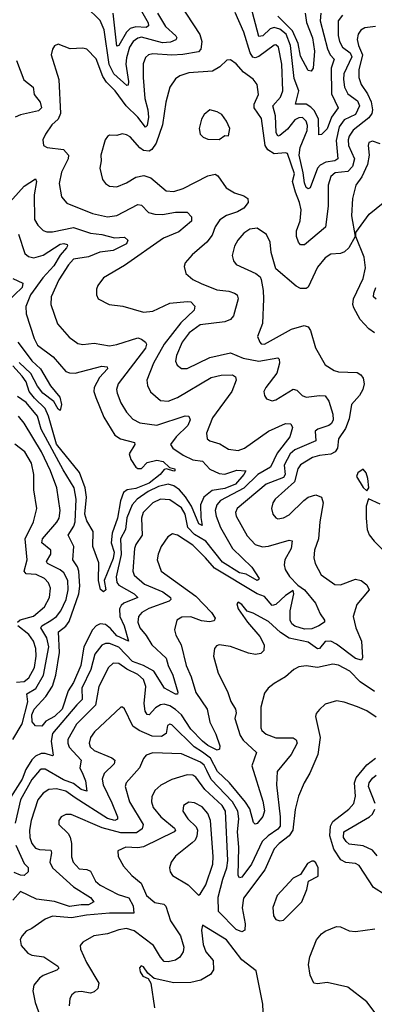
# Model space of a CAD drawing. Extents: x 1443846 to 1577407, y 839182 to 927291.
# Tile 522 of 535: x 1558671 to 1560544, y 908194 to 913401. Entities that reach past the tile are written whole.
import ezdxf

# ---------------------------------------------------------------- set-up
doc = ezdxf.new("R2010")
doc.units = 0

msp = doc.modelspace()

# ---------------------------------------------------------------- linework, layer by layer
at = {"layer": '0CON20XD'}
for points in [[(1559515, 913486.7), (1559623.2, 913323.2), (1559632.9, 913285), (1559628.8, 913245), (1559615, 913231.2), (1559533.3, 913216.7), (1559475, 913214), (1559375, 913220.5), (1559350.8, 913215), (1559335, 913201.9), (1559323, 913167), (1559323.3, 913095), (1559331.9, 912985), (1559348.3, 912925), (1559352.2, 912885), (1559345, 912840.6), (1559335, 912832.7), (1559294.8, 912885), (1559233.2, 912945), (1559176, 913025), (1559129.9, 913069.9), (1559110.6, 913100.6), (1559075, 913194.3), (1559026, 913245), (1559005, 913250), (1558937, 913247), (1558875, 913271.2), (1558855, 913262.5), (1558843.8, 913245), (1558838, 913215), (1558877.3, 913085), (1558886.1, 912905), (1558874.7, 912875.3), (1558841.4, 912845), (1558807.5, 912795), (1558794.2, 912765), (1558796, 912736), (1558815.7, 912725.7), (1558903.3, 912715), (1558928.1, 912685), (1558926.4, 912665), (1558892.7, 912595), (1558879.4, 912535), (1558891.1, 912465), (1558919.8, 912429.8), (1559055, 912376.1), (1559135, 912358), (1559185, 912365.3), (1559295, 912423.9), (1559315, 912420), (1559352, 912382), (1559385, 912372.5), (1559425, 912370.5), (1559495, 912383), (1559555, 912382.2), (1559578.2, 912358.2), (1559578.5, 912335), (1559511.6, 912278.4), (1559431.2, 912245), (1559225, 912100.5), (1559114, 912035), (1559084, 911995), (1559076, 911975), (1559076, 911945), (1559086.2, 911925), (1559144.5, 911894.5), (1559215.5, 911885.5), (1559325, 911854.6), (1559375, 911860), (1559465, 911902.4), (1559555, 911911.1), (1559575, 911908), (1559596.1, 911886.1), (1559593.1, 911865), (1559521.8, 911798.2), (1559433.5, 911685), (1559377.5, 911585), (1559342.2, 911495), (1559345.9, 911465.9), (1559362.4, 911432.4), (1559415, 911387.1), (1559455, 911383.9), (1559505, 911402.2), (1559682.2, 911507.8), (1559735, 911521.2), (1559795, 911521.9), (1559811.4, 911511.4), (1559814.4, 911495), (1559791.3, 911435), (1559690.3, 911295), (1559658.5, 911215), (1559660.6, 911185), (1559675, 911173.6), (1559728.6, 911158.6), (1559775, 911130), (1559825, 911122.1), (1559859.4, 911135), (1559985, 911224.7), (1560075.5, 911265.5), (1560102.9, 911262.9), (1560112.9, 911245), (1560098.4, 911195), (1560030.9, 911109.1), (1559995.8, 911035), (1559929.6, 910995), (1559855.9, 910924.1), (1559731.7, 910858.3), (1559712.1, 910835), (1559703.8, 910805), (1559708.4, 910775), (1559732, 910715), (1559794.7, 910605), (1559897.8, 910505), (1559935.6, 910445), (1559931.7, 910438.3), (1559925, 910435.6), (1559868.2, 910468.2), (1559831.5, 910475), (1559742.2, 910532.2), (1559655, 910643.7), (1559595, 910679), (1559559.1, 910715), (1559545.4, 910785), (1559525, 910819.5), (1559465, 910862.2), (1559415, 910865.2), (1559375, 910845.3), (1559323.6, 910795), (1559315.3, 910765), (1559318.8, 910675), (1559284, 910626), (1559278.4, 910605), (1559268.6, 910485), (1559275, 910463.6), (1559330, 910415), (1559426.4, 910375), (1559467.5, 910345), (1559470, 910335), (1559461.4, 910325), (1559353.7, 910286.3), (1559316.5, 910265), (1559299.2, 910245), (1559295.9, 910215), (1559305.9, 910185), (1559338.7, 910145), (1559368.4, 910095), (1559444.4, 910025), (1559456.3, 909985), (1559480.8, 909935), (1559506.9, 909845), (1559505, 909834.3), (1559495, 909833.3), (1559435.3, 909865.3), (1559379.2, 909955), (1559325.4, 909985.4), (1559267.5, 910007.5), (1559195, 910082.6), (1559145, 910101), (1559125, 910101.8), (1559105, 910093.2), (1559067.2, 910045), (1559047.3, 909965), (1558999.8, 909865), (1559001.9, 909805), (1558972.2, 909777.8), (1558845.2, 909625), (1558837, 909585), (1558848.5, 909511.5), (1558845, 909506.9), (1558805, 909520.9), (1558785, 909519.6), (1558755, 909506.8), (1558735, 909486.7), (1558703.7, 909435), (1558683.4, 909385), (1558621.8, 909288.2)], [(1559287, 913495), (1559349.4, 913385), (1559351.8, 913368.2), (1559339.5, 913360.5), (1559285, 913362.4), (1559255, 913354.5), (1559234.9, 913335.1), (1559195, 913264.5), (1559185, 913260.8), (1559164.5, 913435)], [(1560261.7, 913435), (1560258.3, 913395), (1560297.3, 913247.3), (1560311.2, 913215), (1560333.1, 913193.1), (1560316.1, 913145), (1560318.1, 913008.1), (1560353.8, 912935), (1560318, 912885), (1560295, 912823.8), (1560265, 912794.4), (1560252.2, 912792.2), (1560250.4, 912875), (1560228.2, 912918.2), (1560209.2, 912939.2), (1560185, 912953.4), (1560128.6, 912955), (1560146.4, 913025), (1560120.8, 913090.8), (1560102, 913265), (1560079.5, 913325), (1560045, 913351.4), (1560015, 913359.3), (1559995, 913352.8), (1559955, 913315.2), (1559935, 913312.3), (1559892.9, 913472.9)], [(1559399.8, 913435), (1559440.5, 913365), (1559495.4, 913315), (1559500.5, 913305), (1559496.7, 913295), (1559467.7, 913282.3), (1559425, 913279.2), (1559315, 913308.8), (1559295, 913302.6), (1559271.4, 913285), (1559251.3, 913255), (1559235, 913200), (1559232.5, 913165), (1559245.2, 913074.8), (1559244.4, 913055.6), (1559237.8, 913052.2), (1559167.7, 913115), (1559143.9, 913163.9), (1559117.6, 913347.6), (1559096.5, 913396.5), (1559020.2, 913470.2)], [(1560376.9, 913425), (1560352.9, 913395), (1560353, 913317), (1560359.8, 913285), (1560375.8, 913255), (1560417, 913225), (1560424.8, 913205), (1560383.6, 913115), (1560381, 913085), (1560387.2, 913045), (1560405, 913008.4), (1560455, 912971.1), (1560465.8, 912945), (1560445, 912899.1), (1560385, 912870.8), (1560358.9, 912835), (1560342.7, 912762.7), (1560351.8, 912665), (1560335.7, 912655), (1560287.7, 912647.7), (1560258.9, 912631.1), (1560244.8, 912615.2), (1560205, 912511.9), (1560195, 912506.5), (1560185, 912513.6), (1560175, 912538), (1560169, 912591), (1560147, 912685), (1560153.1, 912725), (1560190.2, 912815), (1560191.9, 912841.9), (1560184.1, 912865), (1560165, 912883.4), (1560145, 912882.4), (1560125, 912871.2), (1560085, 912822.9), (1560045, 912787.7), (1560035, 912785.6), (1560025.2, 912805.2), (1560023.2, 912893.2), (1560007.5, 912945), (1560049.3, 912990.7), (1560061.6, 913025), (1560055.8, 913165.8), (1560038.8, 913255), (1560025, 913268.5), (1560015, 913266.8), (1559935, 913206.3), (1559915, 913198.7), (1559902.3, 913202.3), (1559889.1, 913225), (1559855.8, 913335.8), (1559808.6, 913438.6)], [(1560178.9, 913435), (1560186.3, 913386.3), (1560217.4, 913305), (1560229.1, 913235), (1560221.1, 913145), (1560211.2, 913128.8), (1560195, 913131.5), (1560155, 913208.8), (1560141.7, 913275), (1560111.7, 913341.6), (1560035, 913420.5)], [(1560550, 913365), (1560495, 913357.2), (1560472.5, 913345), (1560458.9, 913325), (1560454.2, 913295.7), (1560460.6, 913265), (1560482.4, 913215), (1560463.4, 913135), (1560462.6, 913095), (1560475, 913057.5), (1560508.1, 913008.1), (1560527, 912967), (1560534.8, 912925), (1560530.5, 912905), (1560515, 912881.4), (1560432.6, 912817.4), (1560411.3, 912785), (1560405.9, 912765), (1560408.6, 912735), (1560440.6, 912665), (1560429.2, 912625), (1560405, 912598.6), (1560338.5, 912591.5), (1560315, 912572.5), (1560300, 912525), (1560300.9, 912415), (1560285.7, 912304.3), (1560175, 912210.8), (1560155, 912210), (1560143.3, 912225), (1560133.6, 912255), (1560133.6, 912285), (1560153.4, 912336.6), (1560158.1, 912395), (1560150, 912435), (1560128, 912488), (1560112, 912545), (1560123.3, 912585), (1560085, 912693.3), (1560075, 912697.7), (1560015, 912692.2), (1559982.3, 912712.3), (1559967.1, 912735), (1559947.8, 912877.8), (1559909.8, 912935), (1559910.4, 912955), (1559933.2, 913005), (1559925, 913057.5), (1559905, 913085.6), (1559853.2, 913123.2), (1559815, 913167.8), (1559785, 913188.1), (1559765, 913187.1), (1559727.9, 913152.1), (1559690.5, 913129.5), (1559565, 913120), (1559516.7, 913103.3), (1559495, 913088.1), (1559465, 913043.8), (1559442.7, 912965), (1559426.2, 912845), (1559391.4, 912748.6), (1559369.1, 912715), (1559355, 912706.1), (1559325, 912709.7), (1559305, 912723.9), (1559255, 912782.2), (1559235, 912792.2), (1559212.5, 912797.5), (1559185, 912788), (1559145, 912790), (1559135, 912783.3), (1559122, 912765), (1559100.6, 912685), (1559102.2, 912655), (1559094.4, 912615), (1559108.6, 912555), (1559124.6, 912534.6), (1559145, 912521.4), (1559185, 912516.9), (1559235, 912537.5), (1559285, 912567.3), (1559326.3, 912576.3), (1559364.6, 912564.6), (1559445, 912495.6), (1559485, 912492.5), (1559535, 912508.2), (1559665, 912575.3), (1559703.3, 912583.3), (1559717.1, 912575), (1559761.2, 912511.2), (1559805, 912484.7), (1559855, 912470), (1559876.2, 912455), (1559878, 912435), (1559855, 912404.7), (1559821.1, 912385), (1559763.3, 912365), (1559728, 912342), (1559704.3, 912305.7), (1559688.4, 912261.6), (1559660, 912225), (1559582.1, 912157.9), (1559544.5, 912115.5), (1559540.8, 912095), (1559548.6, 912058.6), (1559585, 912026.9), (1559629.2, 912005), (1559712.9, 911972.9), (1559775.9, 911965.9), (1559805, 911955.3), (1559819.5, 911945), (1559825.4, 911925), (1559801.2, 911835), (1559785, 911815.3), (1559755, 911803.6), (1559625, 911787.6), (1559566.3, 911745), (1559529.2, 911695), (1559498.9, 911625), (1559493.9, 911595), (1559503.4, 911573.4), (1559525, 911555.5), (1559555, 911556), (1559675, 911615.3), (1559785, 911639.3), (1559851.6, 911611.6), (1559935, 911595.5), (1560035, 911612.5), (1560042.5, 911605), (1560043.4, 911585), (1560029.2, 911530.8), (1559970.6, 911455), (1559961.4, 911435), (1559964.2, 911414.2), (1559975, 911396.7), (1560005, 911385.7), (1560025, 911390), (1560115, 911446.9), (1560135, 911442.5), (1560163.7, 911413.7), (1560185, 911404.6), (1560255, 911413.8), (1560285, 911411.4), (1560305, 911383.8), (1560325.3, 911315), (1560326.7, 911285), (1560317.5, 911265), (1560305, 911255.3), (1560245.6, 911235), (1560232.3, 911225), (1560235, 911173.2), (1560125, 911125.9), (1560099.3, 911105), (1560067.7, 911045), (1560072.8, 910995), (1560065, 910979.8), (1559972.4, 910945), (1559819.2, 910815), (1559811.6, 910795), (1559814, 910775), (1559872.1, 910672.1)], [(1558654.7, 913184.7), (1558693.6, 913083.6), (1558742.2, 913045), (1558747.1, 913005), (1558779.6, 912965), (1558785.7, 912935), (1558771.2, 912918.8), (1558675, 912897.5), (1558646.5, 912885)], [(1559725, 912767.5), (1559755, 912789.2), (1559775, 912787.5), (1559781.2, 912825), (1559764.2, 912865), (1559739.7, 912899.7), (1559714.3, 912914.3), (1559675, 912924), (1559645, 912898.8), (1559630.8, 912875), (1559620, 912825), (1559623.8, 912795), (1559639.5, 912779.5), (1559665, 912770), (1559725, 912767.5)], [(1560575, 912744), (1560535, 912759.2), (1560515, 912751.2), (1560511.1, 912735), (1560516.8, 912685), (1560507.9, 912635), (1560479.2, 912570.8), (1560446.9, 912525), (1560429.2, 912455), (1560424.5, 912364.5), (1560443.3, 912255), (1560410, 912195), (1560386.5, 912173.5), (1560365, 912164.5), (1560315, 912161.8), (1560285, 912142.2), (1560245, 912091.4), (1560195, 911986.2), (1560185, 911978.6), (1560155, 911980), (1560131.2, 911991.2), (1560025, 912082.5), (1560000, 912170), (1559994.4, 912225), (1559975.4, 912265.4), (1559925, 912298.8), (1559887.4, 912292.6), (1559855, 912272.1), (1559823.6, 912235), (1559806, 912204), (1559793.6, 912153.6), (1559800.8, 912125), (1559815.5, 912105.5), (1559918.3, 912058.3), (1559940.8, 912040.8), (1559947.3, 912027.3), (1559957.9, 911967.9), (1559958.6, 911925), (1559954, 911795), (1559928, 911725), (1559938.8, 911695), (1559946.1, 911686.1), (1559965, 911684.4), (1560106.5, 911763.5), (1560174.5, 911784.5), (1560195.8, 911775.8), (1560207.4, 911757.4), (1560234.4, 911665), (1560284.3, 911575), (1560333.1, 911545), (1560355, 911538.1), (1560454.7, 911534.7), (1560473.1, 911523.1), (1560486, 911505), (1560490.3, 911475), (1560483.3, 911445), (1560466.5, 911413.5), (1560424.6, 911365), (1560410.8, 911289.2), (1560391.8, 911238.2), (1560355.3, 911184.7), (1560350.2, 911135), (1560337.2, 911115), (1560315, 911102.4), (1560255, 911097), (1560218.6, 911085), (1560155, 911047.3), (1560140, 911025), (1560122.9, 910957.1), (1560021.1, 910865), (1560007.8, 910845), (1560000.8, 910815), (1560009.2, 910785), (1560025, 910766), (1560035, 910761.9), (1560065, 910765.6), (1560095, 910781.5), (1560171.3, 910858.7), (1560195, 910875.3), (1560235, 910887.7), (1560266.1, 910876.1), (1560274.6, 910845), (1560256, 910745), (1560249.3, 910655), (1560228.1, 910595), (1560224.5, 910555), (1560231.5, 910525), (1560264.4, 910465), (1560335, 910414.5), (1560365, 910412.9), (1560445, 910441.5), (1560475.3, 910435.3), (1560505, 910412.2), (1560517.1, 910385), (1560451.8, 910308.2), (1560432.2, 910245), (1560446.5, 910185), (1560477.6, 910115), (1560481.7, 910028.3), (1560476, 910014), (1560445, 910022.9), (1560345, 910098), (1560315, 910113.8), (1560285, 910113.3), (1560255, 910076.2), (1560245, 910072.8), (1560195, 910108.4), (1560095, 910129.4), (1560049.4, 910159.4), (1559985, 910217.8), (1559905, 910263.1), (1559872.1, 910272.1), (1559845, 910308.8), (1559825, 910320), (1559817.5, 910312.5), (1559826, 910285), (1559874.4, 910215), (1559939.6, 910139.6), (1559962.5, 910095), (1559961.4, 910065), (1559945, 910048.9), (1559916.1, 910043.9), (1559880.3, 910050.3), (1559785, 910085.3), (1559725.6, 910094.4), (1559711.1, 910088.9), (1559700, 910075), (1559695.7, 910034.3), (1559720, 909945), (1559768.2, 909848.2), (1559786.7, 909795), (1559811.8, 909755), (1559814.6, 909735), (1559808.2, 909705), (1559835.3, 909615), (1559850.9, 909590.9), (1559921.5, 909525), (1559898, 909455), (1559955, 909268), (1559963.6, 909216.4), (1559955, 909187.5), (1559925, 909150), (1559915, 909146.2), (1559905.6, 909155.6), (1559886.6, 909226.6), (1559863.4, 909263.4), (1559779.4, 909365), (1559715.9, 909425), (1559678.5, 909495), (1559636.9, 909526.9), (1559592, 909555), (1559475, 909672.5), (1559465, 909674.5), (1559452.6, 909667.4), (1559445.4, 909625), (1559420.3, 909609.7), (1559371.5, 909611.5), (1559301.5, 909641.5), (1559269.1, 909665), (1559225, 909756.2), (1559215, 909766), (1559205, 909764.3), (1559065.9, 909634.1), (1559045, 909604.2), (1559037.3, 909575), (1559043.9, 909555), (1559065, 909536.7), (1559157.3, 909497.3), (1559173.3, 909485), (1559169.5, 909465), (1559116.8, 909415), (1559106.5, 909383.5), (1559112.4, 909355), (1559158.7, 909258.7), (1559187.9, 909185), (1559187.9, 909172.1), (1559173.4, 909166.6), (1559135, 909175.8), (1558964.2, 909285), (1558915, 909320.4), (1558865, 909333.1), (1558825, 909329.7), (1558795, 909311.1), (1558767.8, 909275), (1558732.2, 909165), (1558722.9, 909115), (1558724.8, 909075), (1558735, 909044.4), (1558755, 909020), (1558775, 909011.9), (1558835, 909008.2), (1558839.7, 908995), (1558830.5, 908945), (1558843.9, 908915), (1558954.6, 908814.6), (1559045, 908758.8), (1559063.6, 908735), (1559035, 908720.2), (1558995, 908720.4), (1558935, 908710.2), (1558855, 908736.6), (1558759.8, 908749.8), (1558675, 908789.4), (1558634.4, 908745)], [(1558605, 912420.6), (1558695, 912521.1), (1558755, 912558.6), (1558760.4, 912545), (1558747, 912475), (1558750, 912345), (1558766.5, 912315), (1558795, 912285.5), (1558815, 912278.5), (1558845, 912278.9), (1558955, 912302.4), (1559045, 912272.2), (1559104.3, 912265.7), (1559171.9, 912248.1), (1559225, 912251.1), (1559242.2, 912235), (1559235.6, 912215), (1559165, 912179.8), (1559095, 912171.1), (1559035, 912146.7), (1558954.9, 912135.1), (1558928.8, 912105), (1558877.6, 912025), (1558837.5, 911935), (1558835.6, 911895), (1558871.7, 911791.7), (1558932.7, 911722.7), (1558978.9, 911688.9), (1559005, 911683.6), (1559065, 911690), (1559145, 911676.9), (1559185, 911683.1), (1559295, 911718.2), (1559315, 911711.6), (1559335.3, 911695), (1559340.5, 911685), (1559335, 911663.9), (1559191.8, 911475), (1559183.2, 911445), (1559185.4, 911425), (1559204.6, 911375), (1559235, 911325.5), (1559269.2, 911289.1), (1559305, 911269.7), (1559395, 911256.6), (1559545, 911305.4), (1559565, 911303.8), (1559571.9, 911285), (1559558.8, 911255), (1559498.1, 911195), (1559466.9, 911155), (1559479.4, 911135), (1559535, 911098.1), (1559585, 911073.5), (1559636.5, 911066.5), (1559675, 911023.2), (1559725, 911000.6), (1559755, 910997.8), (1559817.7, 911017.7), (1559865.4, 911015.4), (1559855.8, 910995), (1559810.7, 910945), (1559755, 910921.5), (1559688.3, 910911.7), (1559643.9, 910876.1), (1559626.5, 910835), (1559627.8, 910767.8), (1559635, 910726.7), (1559617.8, 910735), (1559578.2, 910828.2), (1559547.4, 910877.4), (1559515, 910914.4), (1559485, 910935.5), (1559455, 910945.2), (1559405, 910931.4), (1559349, 910905), (1559291.4, 910865), (1559265, 910835.3), (1559236.6, 910766.6), (1559229.8, 910705), (1559203.5, 910655), (1559206.8, 910573.2), (1559180.9, 910455), (1559184.8, 910425), (1559195, 910410.5), (1559275.4, 910365), (1559295.5, 910345), (1559221.6, 910315), (1559206.8, 910303.2), (1559198.3, 910285), (1559200.2, 910245), (1559223.3, 910195), (1559246.5, 910113.5), (1559185, 910142.7), (1559151.6, 910181.6), (1559125, 910202.1), (1559096, 910206), (1559074.6, 910195.4), (1559055, 910174.7), (1559010.1, 910085), (1558994.5, 909985.5), (1558955, 909896.3), (1558927.7, 909852.3), (1558895.5, 909755), (1558855, 909715.5), (1558809.5, 909690.5), (1558787.5, 909665), (1558755, 909666.7), (1558737.1, 909687.1), (1558735.3, 909725), (1558747.8, 909755), (1558808.6, 909821.4), (1558844.5, 909875.5), (1558861.2, 909935), (1558880.9, 910055), (1558876.6, 910163.4), (1558915, 910192.9), (1558931.7, 910218.3), (1558983.2, 910365), (1558988, 910405), (1558983.9, 910483.9), (1558976.9, 910506.9), (1558952.5, 910545), (1558956.8, 910615), (1558940.2, 910650.2), (1558927.1, 910675), (1558957.5, 910722.5), (1558964.5, 910745.5), (1558970.3, 910865), (1558958.4, 910925), (1558899.9, 911019.9), (1558784.8, 911235), (1558765.6, 911305), (1558705, 911376.5), (1558658.8, 911408.8)], [(1560545, 911745.4), (1560515, 911766.4), (1560470.4, 911815), (1560436.6, 911876.6), (1560430.8, 911895), (1560433.7, 911925), (1560485, 912033.1), (1560498.6, 912088.6), (1560490, 912145), (1560446.7, 912255), (1560447.5, 912275), (1560517.8, 912372.2), (1560628.4, 912461.6)], [(1558665, 912267.1), (1558698.5, 912165), (1558718.1, 912148.1), (1558745, 912142.1), (1558795, 912154.8), (1558885, 912213.4), (1558905, 912217.4), (1558921.5, 912211.5), (1558924.4, 912205), (1558918.2, 912195), (1558884.2, 912155.8), (1558850.8, 912099.2), (1558793.3, 912035), (1558728, 911945), (1558703.5, 911885), (1558705.3, 911845), (1558747.4, 911715), (1558765, 911679.2), (1558847.8, 911617.8), (1558915, 911541.1), (1558935, 911532.7), (1558965, 911531.8), (1559105, 911568.8), (1559132.5, 911565), (1559134.4, 911555), (1559092.2, 911507.8), (1559065.3, 911455), (1559063.4, 911435), (1559073.6, 911403.6), (1559115, 911298.5), (1559173.2, 911203.2), (1559204.2, 911184.2), (1559278, 911165), (1559280, 911155), (1559250, 911105), (1559257.9, 911075), (1559285, 911034.7), (1559295, 911028.2), (1559315, 911028), (1559345, 911058.7), (1559395, 911070.7), (1559428.9, 911065), (1559463.3, 911033.3), (1559490, 911025), (1559490, 911015), (1559485, 911013.6), (1559446, 911026), (1559435, 911022.5), (1559414, 910995), (1559355, 910949.7), (1559285, 910922.4), (1559239.4, 910915), (1559220.3, 910899.7), (1559203.8, 910856.2), (1559187.3, 910765), (1559159.8, 910685), (1559154.2, 910635), (1559171, 910585), (1559165, 910551.8), (1559117.9, 910435), (1559125.3, 910385), (1559114.3, 910374.3), (1559097.1, 910387.1), (1559086.7, 910435), (1559088.9, 910528.9), (1559058, 910615), (1559058.9, 910695), (1559025, 910750.5), (1559015.6, 910785), (1559023.6, 910875), (1559016.5, 910925), (1558986.5, 911006.5), (1558865, 911156), (1558823.9, 911305), (1558805.1, 911345), (1558748.6, 911398.6), (1558721.1, 911435), (1558704.5, 911485), (1558684.8, 911515), (1558635, 911569.6)], [(1558635, 912032.5), (1558687.7, 912007.7), (1558683.9, 911985), (1558603.1, 911906.9)], [(1560553.6, 911923.6), (1560540, 911935), (1560541.1, 911955), (1560552.2, 911985)], [(1558660.6, 911695), (1558710.9, 911630.9), (1558735, 911597.6), (1558780.4, 911555), (1558833.3, 911465), (1558883.8, 911405), (1558892.5, 911365), (1558885, 911333.8), (1558875, 911341.1), (1558851.8, 911381.8), (1558792.7, 911425), (1558765, 911462.8), (1558730, 911530), (1558667.8, 911587.8)], [(1558635.1, 909594.9), (1558683.6, 909676.4), (1558714.2, 909794.2), (1558709.7, 909835), (1558756.5, 909863.5), (1558797.7, 909935), (1558825.5, 910085), (1558815, 910132.3), (1558782.5, 910185), (1558788.4, 910195), (1558835, 910224.2), (1558865.8, 910245), (1558889.2, 910275), (1558916.6, 910335), (1558926.3, 910386.3), (1558924.8, 910435), (1558904.7, 910475), (1558885, 910491.7), (1558817.5, 910525), (1558812.5, 910535), (1558836, 910575), (1558836.2, 910595), (1558788.9, 910635), (1558792.2, 910655), (1558867.2, 910742.8), (1558878.9, 910765), (1558884.2, 910805), (1558866.5, 910925), (1558833.1, 911015), (1558786.2, 911115), (1558695, 911267.9), (1558665, 911304)], [(1558660, 910215), (1558673.7, 910226.3), (1558744.3, 910245.7), (1558802, 910295), (1558829.4, 910345), (1558834, 910395), (1558822.9, 910422.9), (1558802.5, 910445), (1558757.3, 910467.3), (1558705, 910470.8), (1558693.9, 910483.9), (1558711.2, 910545), (1558700.7, 910655), (1558744.8, 910745.2), (1558761.6, 910815), (1558745.8, 910915), (1558746.2, 910995), (1558732.9, 911055), (1558697.6, 911115), (1558645, 911156.2)], [(1560505, 910910), (1560516.2, 910925), (1560510, 910975), (1560502, 911005), (1560485, 911023.8), (1560456.7, 911005), (1560451.2, 910985), (1560485, 910927.5), (1560505, 910910)], [(1560575, 910838.8), (1560513.3, 910866.7), (1560501.2, 910828.8), (1560500.8, 910765), (1560507.5, 910705), (1560517, 910677), (1560543.4, 910643.4), (1560695, 910491.4)], [(1559872.1, 910672.1), (1559914.8, 910624.8), (1559953.7, 910613.6), (1559985, 910616.6), (1560095, 910647.7), (1560111.2, 910645), (1560105.3, 910605), (1560071.5, 910545), (1560067.9, 910517.9), (1560073, 910493), (1560096.9, 910456.9), (1560140.3, 910410.3), (1560175, 910385.6), (1560234.5, 910315), (1560258.5, 910258.5), (1560281.2, 910225), (1560281.2, 910215), (1560251.4, 910195), (1560215, 910180.3), (1560175, 910177.5), (1560125, 910193.2), (1560109.2, 910205), (1560100, 910225), (1560100, 910275), (1560118.8, 910365), (1560115, 910382.5), (1560075, 910355.6), (1560025, 910308.2), (1560005, 910303.5), (1559965, 910350.6), (1559925, 910364.7), (1559701, 910501), (1559652.9, 910555), (1559585, 910621.8), (1559505, 910674.6), (1559477.8, 910682.2), (1559453.3, 910666.7), (1559418.2, 910615), (1559402.5, 910575), (1559398.1, 910545), (1559417.8, 910485), (1559602.4, 910352.4), (1559683.9, 910265), (1559703.8, 910235), (1559698.9, 910221.1), (1559674.1, 910215.9), (1559631.8, 910221.8), (1559575, 910242.1), (1559528.1, 910241.9), (1559501.9, 910225), (1559489.5, 910175), (1559496.7, 910146.7), (1559523.9, 910095), (1559550, 909985), (1559577.4, 909925), (1559602.2, 909842.2), (1559661.3, 909755), (1559674.7, 909685), (1559707.8, 909622.2), (1559728.5, 909561.5), (1559726.7, 909543.3), (1559715, 909536.9), (1559665, 909562.5), (1559636.8, 909585), (1559575, 909649.5), (1559525, 909724.8), (1559495, 909753.4), (1559465, 909771.7), (1559435, 909780.7), (1559415, 909778), (1559388.5, 909761.5), (1559355, 909724.4), (1559345, 909726.9), (1559334.8, 909744.8), (1559327.8, 909785), (1559337.1, 909875), (1559325, 909911.3), (1559295, 909938.5), (1559236.6, 909966.6), (1559195, 909995.3), (1559165, 909998.2), (1559140.7, 909975), (1559088.4, 909875), (1559071, 909775), (1558972, 909675), (1558925.8, 909595), (1558924.7, 909575), (1558932.9, 909552.9), (1558996.7, 909485), (1558988.2, 909445), (1559005, 909411.5), (1559018.3, 909375), (1559025, 909320.8), (1558995, 909330), (1558955, 909362.1), (1558901.7, 909381.7), (1558805, 909437.5), (1558785, 909436.6), (1558775, 909429.7), (1558735, 909382.8), (1558674.6, 909275.4), (1558647.8, 909152.2)], [(1558655, 909898.1), (1558695, 909900.7), (1558719.6, 909920.4), (1558749.5, 909975), (1558758.5, 910035), (1558756.1, 910076.1), (1558744.3, 910115), (1558718.6, 910148.6), (1558661.6, 910195)], [(1560545, 909847.3), (1560469.9, 909899.9), (1560415, 909956.2), (1560355, 909987.1), (1560325, 909992.5), (1560245, 909975.3), (1560185, 909983.8), (1560145, 909978.5), (1560119.2, 909965), (1560075.3, 909924.7), (1560015, 909890.5), (1559984.4, 909865), (1559965, 909839.2), (1559945.3, 909764.7), (1559944.7, 909655), (1559950.8, 909640.9)], [(1560555, 909711.5), (1560505, 909745.4), (1560455, 909767.3), (1560385, 909791.9), (1560345, 909798.1), (1560285, 909781.4), (1560255, 909752), (1560237.9, 909732.1), (1560232.9, 909715), (1560257.7, 909605), (1560245.4, 909515), (1560204.1, 909415.9), (1560173.1, 909365), (1560143.4, 909295), (1560125.7, 909224.3), (1560114.1, 909115), (1560095, 909084.2), (1560041.1, 909045), (1560015, 909016.2), (1559965.8, 908905), (1559852.6, 908755), (1559845.8, 908704.2), (1559861.4, 908618.6), (1559860, 908585), (1559845, 908577.1), (1559815, 908589.2), (1559721.3, 908685), (1559718.9, 908761.1), (1559743.9, 908856.1), (1559765.5, 908915), (1559770.4, 908955), (1559757.8, 909215), (1559741.2, 909245), (1559649.6, 909329.6), (1559601.1, 909395), (1559585, 909405.8), (1559555, 909407.6), (1559475, 909381.8), (1559416.7, 909353.3), (1559384.4, 909325), (1559368.3, 909291.7), (1559366.8, 909265), (1559376.7, 909235), (1559417.5, 909185), (1559489.6, 909125), (1559493.3, 909115), (1559488, 909105), (1559325, 909026.8), (1559295, 909021.2), (1559232.5, 909025), (1559190, 909005), (1559190.8, 908975), (1559220, 908925), (1559262.9, 908875), (1559312.3, 908835), (1559340.7, 908769.3), (1559385, 908732.5), (1559432.4, 908722.4), (1559442.7, 908712.7), (1559468.4, 908635), (1559520.8, 908555), (1559538.4, 908495), (1559535, 908472), (1559517.2, 908442.8), (1559495, 908426.7), (1559455, 908417.8), (1559435, 908420.9), (1559415, 908443.3), (1559378.4, 908505), (1559275, 908583.1), (1559235, 908594.2), (1559195, 908587.6), (1559135, 908566.8), (1559063.4, 908556.6), (1559005, 908522.9), (1558991.4, 908505), (1558992.2, 908485), (1559023.6, 908415), (1559089.4, 908305), (1559083.2, 908276.8), (1559065, 908258.8), (1559045, 908253.2), (1558995, 908260.8), (1558965, 908257.3), (1558946.3, 908243.7), (1558936.4, 908223.6), (1558932.2, 908185)], [(1559950.8, 909640.9), (1559973, 909623), (1560025, 909603.8), (1560115, 909602.3), (1560131.8, 909591.8), (1560136.6, 909575), (1560105, 909514.6), (1560031.5, 909425), (1560027.9, 909355), (1560047, 909185), (1560046.6, 909135), (1560035, 909119.1), (1559983.3, 909085), (1559952.3, 909055), (1559896.1, 908935), (1559845, 908866.7), (1559831.7, 908861.7), (1559825.5, 908875), (1559829.4, 909025), (1559822.5, 909105), (1559829.1, 909175), (1559822.8, 909215), (1559795.5, 909265), (1559682.5, 909382.5), (1559659.1, 909430.9), (1559645, 909458), (1559626.3, 909475), (1559525, 909517.9), (1559375, 909523.3), (1559338.9, 909511.1), (1559325, 909494), (1559304.6, 909445), (1559234.3, 909365.7), (1559227.7, 909345), (1559250.5, 909265), (1559322.5, 909145), (1559318.8, 909121.2), (1559289, 909101), (1559205, 909100.9), (1559107.1, 909127.1), (1558942.7, 909197.3), (1558915, 909198.1), (1558890, 909185), (1558878.6, 909165), (1558877.5, 909145), (1558927.1, 909097.1), (1558937.5, 909077.5), (1558944.7, 909044.7), (1558944.1, 908974.1), (1558953.1, 908945), (1558985, 908910), (1559026.2, 908906.2), (1559045, 908898.2), (1559070.7, 908845), (1559096.8, 908823.2), (1559190.5, 908775), (1559247.1, 908757.1), (1559271, 908715), (1559274, 908675), (1559145, 908676), (1559024.3, 908665.7), (1558945, 908651.5), (1558845, 908659.3), (1558806, 908644), (1558735, 908594), (1558705, 908580), (1558683.4, 908556.6), (1558674.3, 908535.7), (1558678.1, 908505), (1558714.4, 908465), (1558735, 908454.2), (1558798.1, 908445), (1558871.9, 908395), (1558877.1, 908385), (1558868, 908375), (1558795, 908345.5), (1558775, 908331.5), (1558746.2, 908295), (1558740, 908265), (1558752.7, 908202.7), (1558792.4, 908095)], [(1560602.6, 908772.6), (1560540.8, 908810.7), (1560465, 908927.1), (1560445, 908938.2), (1560393.4, 908943.4), (1560367.6, 908957.6), (1560331.1, 909015), (1560309, 909085), (1560313.8, 909135), (1560325, 909159.7), (1560410, 909225), (1560436.7, 909255), (1560445.9, 909295), (1560439, 909365), (1560447.8, 909392.2), (1560505, 909460.3), (1560551.2, 909495)], [(1560549.5, 909255), (1560513.7, 909345), (1560517.5, 909365), (1560535, 909389.3), (1560555, 909405.6)], [(1559615, 908770), (1559625, 908776.7), (1559655, 908825.7), (1559692.2, 908935), (1559694, 908976), (1559678.4, 909165), (1559665, 909201.9), (1559635, 909238.8), (1559595, 909259.6), (1559565, 909262.5), (1559537.1, 909245), (1559533.3, 909215), (1559558.8, 909175), (1559603, 909133), (1559610.4, 909115), (1559607.5, 909082.5), (1559598.1, 909061.9), (1559582.9, 909047.1), (1559495, 908977.5), (1559471.9, 908945), (1559463.1, 908915), (1559465.8, 908895), (1559479.2, 908875), (1559560.8, 908825), (1559615, 908770)], [(1560559.3, 908979.3), (1560535, 909009.1), (1560485, 909031.7), (1560411.4, 909041.4), (1560395, 909054.1), (1560382.4, 909075), (1560384.2, 909105.8), (1560519.6, 909185), (1560535, 909200), (1560547.5, 909225)], [(1558651, 909035), (1558695, 908939.1), (1558716.6, 908916.6), (1558715.2, 908895), (1558695, 908875.5), (1558675, 908876.3), (1558641.4, 908891.4)], [(1560045, 908635.7), (1560065, 908639.2), (1560160.8, 908735), (1560188.6, 908801.4), (1560196.2, 908845), (1560248.3, 908871.7), (1560247.5, 908915), (1560235, 908942.5), (1560225, 908950), (1560215, 908951.2), (1560192.1, 908937.9), (1560155, 908880), (1560115, 908860), (1560031.3, 908768.7), (1560007.9, 908705), (1560011.5, 908661.5), (1560025, 908642.2), (1560045, 908635.7)], [(1559959.2, 908115), (1559955.8, 908195), (1559920.5, 908370.5), (1559845, 908428.1), (1559762.9, 908535), (1559637.5, 908612.5), (1559631.9, 908585), (1559640.2, 908510.2), (1559655, 908471.4), (1559693.3, 908425), (1559694.4, 908375.6), (1559678.3, 908351.7), (1559628, 908322), (1559575, 908308.9), (1559485, 908307.2), (1559380.8, 908330.8), (1559348, 908358), (1559325, 908392.5), (1559313, 908397), (1559303.6, 908386.4), (1559307.5, 908365), (1559322.3, 908342.3), (1559349.3, 908329.3), (1559363.3, 908305), (1559383.1, 908175)], [(1560549, 908149), (1560505, 908206.9), (1560405, 908284.2), (1560295, 908309.1), (1560245, 908301.9), (1560225, 908306.2), (1560205, 908347.5), (1560197.1, 908405), (1560203.3, 908445), (1560238.9, 908535), (1560265, 908566.9), (1560285, 908581.1), (1560345, 908605.6), (1560365, 908603.1), (1560412.2, 908582.2), (1560445, 908578.2), (1560547.2, 908592.8)]]:
    msp.add_lwpolyline(points, dxfattribs=at)

doc.saveas('drawing.dxf')
